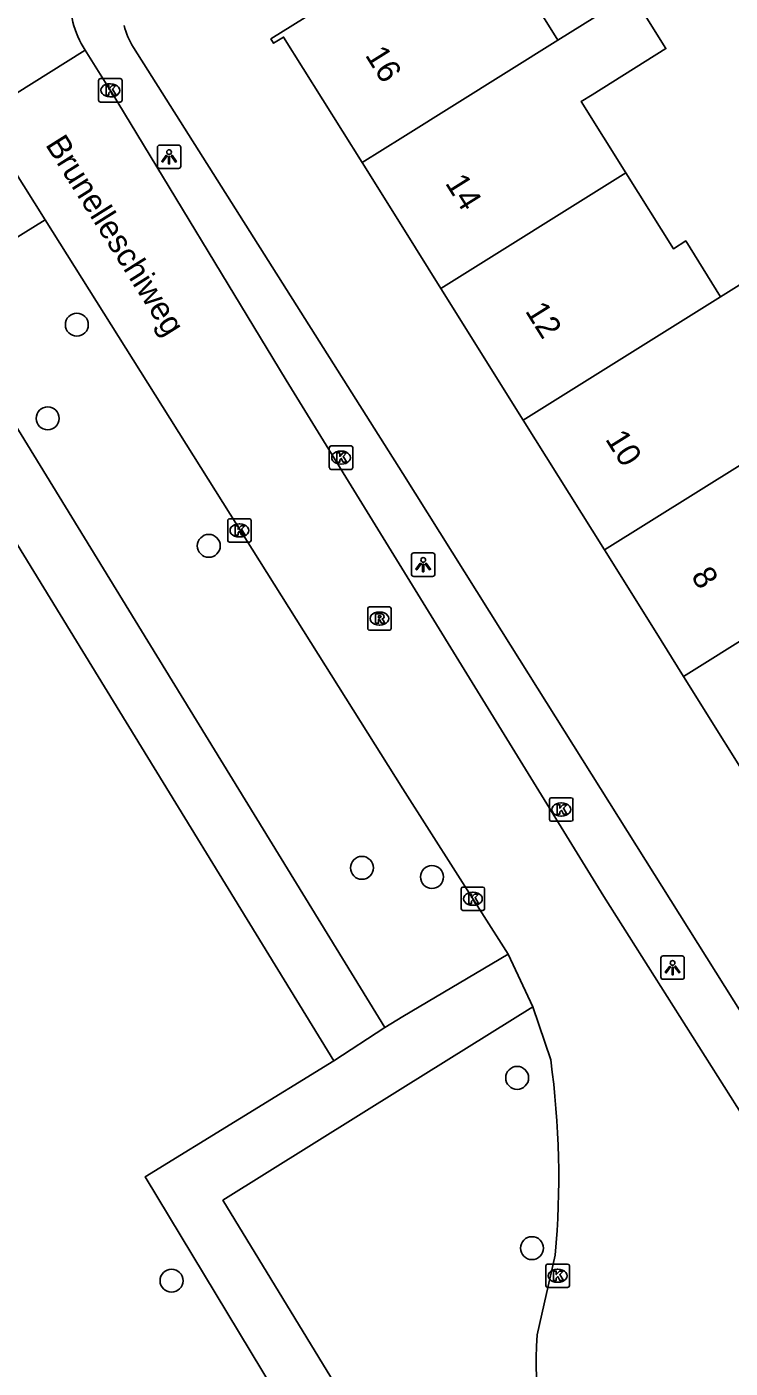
# Model space of a CAD drawing. Extents: x 159353 to 160616, y 385893 to 387321.
# Drawn here: x 159484 to 159514, y 386218.6 to 386275.8 of the extents above; entities that cross this region are included whole.
import ezdxf

# ---------------------------------------------------------------- set-up
doc = ezdxf.new("R2010")
doc.units = 0
for name, color, linetype in [('IMGEO_Boom', 7, 'Continuous'), ('IMGEO_Kolk', 7, 'Continuous'), ('IMGEO_Lichtpunt', 7, 'Continuous'), ('IMGEO_Openbare_ruimte_label', 7, 'Continuous'), ('IMGEO_Pand', 7, 'Continuous'), ('IMGEO_Pand_nummerreeks', 7, 'Continuous'), ('IMGEO_Rijbaan_lokaal_open', 7, 'Continuous'), ('IMGEO_Rioolput', 7, 'Continuous'), ('IMGEO_Voetpad_halfverhard', 7, 'Continuous'), ('IMGEO_Voetpad_open', 7, 'Continuous')]:
    doc.layers.add(name, color=color, linetype=linetype)

msp = doc.modelspace()

# ---------------------------------------------------------------- linework, layer by layer
at = {"layer": 'IMGEO_Boom'}
for centre in [(159486.107, 386263.057), (159484.865, 386259.062), (159491.733, 386253.625), (159498.261, 386239.891), (159501.248, 386239.503), (159504.88, 386230.932), (159505.511, 386223.67), (159490.145, 386222.281)]:
    msp.add_circle(centre, 0.489, dxfattribs=at)
at = {"layer": 'IMGEO_Kolk'}
for p, q in [((159487.034, 386272.629), (159487.034, 386273.481)), ((159487.109, 386273.555), (159487.961, 386273.555)), ((159488.035, 386273.481), (159488.035, 386272.629)), ((159487.522, 386273.335), (159487.547, 386273.335)), ((159487.961, 386272.555), (159487.109, 386272.555)), ((159487.545, 386272.775), (159487.52, 386272.775)), ((159496.872, 386256.962), (159496.872, 386257.814)), ((159496.947, 386257.888), (159497.799, 386257.888)), ((159497.36, 386257.668), (159497.385, 386257.668)), ((159497.873, 386257.814), (159497.873, 386256.962)), ((159497.799, 386256.888), (159496.947, 386256.888)), ((159497.383, 386257.108), (159497.358, 386257.108)), ((159492.538, 386253.857), (159492.538, 386254.709)), ((159492.613, 386254.783), (159493.465, 386254.783)), ((159493.539, 386254.709), (159493.539, 386253.857)), ((159493.026, 386254.563), (159493.051, 386254.563)), ((159493.465, 386253.783), (159492.613, 386253.783)), ((159493.049, 386254.003), (159493.024, 386254.003)), ((159506.26, 386241.955), (159506.26, 386242.807)), ((159506.335, 386242.881), (159507.187, 386242.881)), ((159506.748, 386242.661), (159506.773, 386242.661)), ((159507.261, 386242.807), (159507.261, 386241.955)), ((159506.771, 386242.101), (159506.746, 386242.101)), ((159507.187, 386241.881), (159506.335, 386241.881)), ((159502.493, 386238.147), (159502.493, 386238.999)), ((159502.568, 386239.073), (159503.42, 386239.073)), ((159502.981, 386238.853), (159503.006, 386238.853)), ((159503.494, 386238.999), (159503.494, 386238.147)), ((159503.42, 386238.073), (159502.568, 386238.073)), ((159503.004, 386238.293), (159502.979, 386238.293)), ((159506.105, 386222.067), (159506.105, 386222.919)), ((159506.18, 386222.993), (159507.032, 386222.993)), ((159506.593, 386222.773), (159506.618, 386222.773)), ((159507.106, 386222.919), (159507.106, 386222.067)), ((159507.032, 386221.993), (159506.18, 386221.993)), ((159506.616, 386222.213), (159506.591, 386222.213))]:
    msp.add_line(p, q, dxfattribs=at)
for points in [[(159487.034, 386272.629), (159487.034, 386273.481)], [(159487.109, 386273.555), (159487.961, 386273.555)], [(159488.035, 386273.481), (159488.035, 386272.629)], [(159487.355, 386273.255), (159487.478, 386273.255), (159487.478, 386273.104), (159487.608, 386273.255), (159487.772, 386273.255), (159487.626, 386273.104), (159487.779, 386272.855), (159487.627, 386272.855), (159487.542, 386273.019), (159487.478, 386272.952), (159487.478, 386272.855), (159487.355, 386272.855), (159487.355, 386273.255)], [(159487.961, 386272.555), (159487.109, 386272.555)], [(159496.872, 386256.962), (159496.872, 386257.814)], [(159496.947, 386257.888), (159497.799, 386257.888)], [(159497.193, 386257.588), (159497.316, 386257.588), (159497.316, 386257.437), (159497.446, 386257.588), (159497.61, 386257.588), (159497.464, 386257.437), (159497.617, 386257.188), (159497.465, 386257.188), (159497.38, 386257.352), (159497.316, 386257.285), (159497.316, 386257.188), (159497.193, 386257.188), (159497.193, 386257.588)], [(159497.873, 386257.814), (159497.873, 386256.962)], [(159497.799, 386256.888), (159496.947, 386256.888)], [(159492.538, 386253.857), (159492.538, 386254.709)], [(159492.613, 386254.783), (159493.465, 386254.783)], [(159493.539, 386254.709), (159493.539, 386253.857)], [(159492.859, 386254.483), (159492.982, 386254.483), (159492.982, 386254.332), (159493.112, 386254.483), (159493.276, 386254.483), (159493.13, 386254.332), (159493.283, 386254.083), (159493.131, 386254.083), (159493.046, 386254.247), (159492.982, 386254.18), (159492.982, 386254.083), (159492.859, 386254.083), (159492.859, 386254.483)], [(159493.465, 386253.783), (159492.613, 386253.783)], [(159506.26, 386241.955), (159506.26, 386242.807)], [(159506.335, 386242.881), (159507.187, 386242.881)], [(159506.581, 386242.581), (159506.704, 386242.581), (159506.704, 386242.43), (159506.834, 386242.581), (159506.998, 386242.581), (159506.852, 386242.43), (159507.005, 386242.181), (159506.853, 386242.181), (159506.768, 386242.345), (159506.704, 386242.278), (159506.704, 386242.181), (159506.581, 386242.181), (159506.581, 386242.581)], [(159507.261, 386242.807), (159507.261, 386241.955)], [(159507.187, 386241.881), (159506.335, 386241.881)], [(159502.493, 386238.147), (159502.493, 386238.999)], [(159502.568, 386239.073), (159503.42, 386239.073)], [(159502.814, 386238.773), (159502.937, 386238.773), (159502.937, 386238.622), (159503.067, 386238.773), (159503.231, 386238.773), (159503.085, 386238.622), (159503.238, 386238.373), (159503.086, 386238.373), (159503.001, 386238.537), (159502.937, 386238.47), (159502.937, 386238.373), (159502.814, 386238.373), (159502.814, 386238.773)], [(159503.494, 386238.999), (159503.494, 386238.147)], [(159503.42, 386238.073), (159502.568, 386238.073)], [(159506.105, 386222.067), (159506.105, 386222.919)], [(159506.18, 386222.993), (159507.032, 386222.993)], [(159506.426, 386222.693), (159506.549, 386222.693), (159506.549, 386222.542), (159506.679, 386222.693), (159506.843, 386222.693), (159506.697, 386222.542), (159506.85, 386222.293), (159506.698, 386222.293), (159506.613, 386222.457), (159506.549, 386222.39), (159506.549, 386222.293), (159506.426, 386222.293), (159506.426, 386222.693)], [(159507.106, 386222.919), (159507.106, 386222.067)], [(159507.032, 386221.993), (159506.18, 386221.993)]]:
    msp.add_lwpolyline(points, dxfattribs=at)
for centre, start, end in [((159487.111, 386273.479), 91.552, 178.448), ((159487.111, 386273.479), 91.552, 178.448), ((159487.959, 386273.479), 1.552, 88.448), ((159487.959, 386273.479), 1.552, 88.448), ((159487.111, 386272.631), 181.552, 268.448), ((159487.111, 386272.631), 181.552, 268.448), ((159487.959, 386272.631), 271.552, 358.448), ((159487.959, 386272.631), 271.552, 358.448), ((159496.949, 386257.812), 91.552, 178.448), ((159496.949, 386257.812), 91.552, 178.448), ((159497.797, 386257.812), 1.552, 88.448), ((159497.797, 386257.812), 1.552, 88.448), ((159496.949, 386256.964), 181.552, 268.448), ((159496.949, 386256.964), 181.552, 268.448), ((159497.797, 386256.964), 271.552, 358.448), ((159497.797, 386256.964), 271.552, 358.448), ((159492.615, 386254.707), 91.552, 178.448), ((159492.615, 386254.707), 91.552, 178.448), ((159493.463, 386254.707), 1.552, 88.448), ((159493.463, 386254.707), 1.552, 88.448), ((159492.615, 386253.859), 181.552, 268.448), ((159492.615, 386253.859), 181.552, 268.448), ((159493.463, 386253.859), 271.552, 358.448), ((159493.463, 386253.859), 271.552, 358.448), ((159506.337, 386242.805), 91.552, 178.448), ((159506.337, 386242.805), 91.552, 178.448), ((159507.185, 386242.805), 1.552, 88.448), ((159507.185, 386242.805), 1.552, 88.448), ((159506.337, 386241.957), 181.552, 268.448), ((159506.337, 386241.957), 181.552, 268.448), ((159507.185, 386241.957), 271.552, 358.448), ((159507.185, 386241.957), 271.552, 358.448), ((159502.57, 386238.997), 91.552, 178.448), ((159502.57, 386238.997), 91.552, 178.448), ((159503.418, 386238.997), 1.552, 88.448), ((159503.418, 386238.997), 1.552, 88.448), ((159502.57, 386238.149), 181.552, 268.448), ((159502.57, 386238.149), 181.552, 268.448), ((159503.418, 386238.149), 271.552, 358.448), ((159503.418, 386238.149), 271.552, 358.448), ((159506.182, 386222.917), 91.552, 178.448), ((159506.182, 386222.917), 91.552, 178.448), ((159507.03, 386222.917), 1.552, 88.448), ((159507.03, 386222.917), 1.552, 88.448), ((159506.182, 386222.069), 181.552, 268.448), ((159506.182, 386222.069), 181.552, 268.448), ((159507.03, 386222.069), 271.552, 358.448), ((159507.03, 386222.069), 271.552, 358.448)]:
    msp.add_arc(centre, 0.0765, start, end, dxfattribs=at)
for centre, major_axis, ratio, start_param, end_param in [((159487.521, 386273.055), (-0.387, 0.002), 0.722429, 4.712389, 7.853982), ((159487.546, 386273.055), (-0.39, 0.002), 0.717154, 1.570796, 4.712389), ((159497.359, 386257.388), (-0.387, 0.002), 0.722429, 4.712389, 7.853982), ((159497.384, 386257.388), (-0.39, 0.002), 0.717154, 1.570796, 4.712389), ((159493.025, 386254.283), (-0.387, 0.002), 0.722429, 4.712389, 7.853982), ((159493.05, 386254.283), (-0.39, 0.002), 0.717154, 1.570796, 4.712389), ((159506.747, 386242.381), (-0.387, 0.002), 0.722429, 4.712389, 7.853982), ((159506.772, 386242.381), (-0.39, 0.002), 0.717154, 1.570796, 4.712389), ((159502.98, 386238.573), (-0.387, 0.002), 0.722429, 4.712389, 7.853982), ((159503.005, 386238.573), (-0.39, 0.002), 0.717154, 1.570796, 4.712389), ((159506.592, 386222.493), (-0.387, 0.002), 0.722429, 4.712389, 7.853982), ((159506.617, 386222.493), (-0.39, 0.002), 0.717154, 1.570796, 4.712389)]:
    msp.add_ellipse(centre, major_axis=major_axis, ratio=ratio, start_param=start_param, end_param=end_param, dxfattribs=at)
at = {"layer": 'IMGEO_Lichtpunt'}
for p, q in [((159489.541, 386270.622), (159489.541, 386269.815)), ((159489.541, 386270.622), (159489.541, 386269.815)), ((159490.443, 386270.717), (159489.635, 386270.717)), ((159490.443, 386270.717), (159489.635, 386270.717)), ((159490.537, 386269.815), (159490.537, 386270.622)), ((159490.537, 386269.815), (159490.537, 386270.622)), ((159489.635, 386269.721), (159490.443, 386269.721)), ((159489.635, 386269.721), (159490.443, 386269.721)), ((159500.375, 386253.226), (159500.375, 386252.419)), ((159500.375, 386253.226), (159500.375, 386252.419)), ((159501.277, 386253.321), (159500.469, 386253.321)), ((159501.277, 386253.321), (159500.469, 386253.321)), ((159501.371, 386252.419), (159501.371, 386253.226)), ((159501.371, 386252.419), (159501.371, 386253.226)), ((159500.469, 386252.325), (159501.277, 386252.325)), ((159500.469, 386252.325), (159501.277, 386252.325)), ((159511.009, 386236.038), (159511.009, 386235.231)), ((159511.009, 386236.038), (159511.009, 386235.231)), ((159511.911, 386236.133), (159511.103, 386236.133)), ((159511.911, 386236.133), (159511.103, 386236.133)), ((159512.005, 386235.231), (159512.005, 386236.038)), ((159512.005, 386235.231), (159512.005, 386236.038)), ((159511.103, 386235.137), (159511.911, 386235.137)), ((159511.103, 386235.137), (159511.911, 386235.137))]:
    msp.add_line(p, q, dxfattribs=at)
for points in [[(159489.915, 386270.286), (159489.954, 386270.258), (159489.766, 386269.996), (159489.728, 386270.023), (159489.915, 386270.286)], [(159490.017, 386270.238), (159490.064, 386270.238), (159490.064, 386269.916), (159490.017, 386269.916), (159490.017, 386270.238)], [(159490.127, 386270.258), (159490.165, 386270.285), (159490.352, 386270.023), (159490.313, 386269.995), (159490.127, 386270.258)], [(159500.749, 386252.89), (159500.788, 386252.862), (159500.6, 386252.6), (159500.562, 386252.627), (159500.749, 386252.89)], [(159500.961, 386252.862), (159500.999, 386252.889), (159501.186, 386252.627), (159501.147, 386252.599), (159500.961, 386252.862)], [(159500.851, 386252.842), (159500.898, 386252.842), (159500.898, 386252.52), (159500.851, 386252.52), (159500.851, 386252.842)], [(159511.383, 386235.702), (159511.422, 386235.674), (159511.234, 386235.412), (159511.196, 386235.439), (159511.383, 386235.702)], [(159511.485, 386235.654), (159511.532, 386235.654), (159511.532, 386235.332), (159511.485, 386235.332), (159511.485, 386235.654)], [(159511.595, 386235.674), (159511.633, 386235.701), (159511.82, 386235.439), (159511.781, 386235.411), (159511.595, 386235.674)]]:
    msp.add_lwpolyline(points, dxfattribs=at)
for centre in [(159490.04, 386270.42), (159500.874, 386253.024), (159511.508, 386235.836)]:
    msp.add_circle(centre, 0.0994, dxfattribs=at)
for centre, start, end in [((159489.635, 386270.622), 90, 180), ((159489.635, 386270.622), 90, 180), ((159490.443, 386270.622), 0, 90), ((159490.443, 386270.622), 0, 90), ((159489.635, 386269.815), 180, 270), ((159489.635, 386269.815), 180, 270), ((159490.443, 386269.815), 270, 0), ((159490.443, 386269.815), 270, 360), ((159500.469, 386253.226), 90, 180), ((159500.469, 386253.226), 90, 180), ((159501.277, 386253.226), 0, 90), ((159501.277, 386253.226), 0, 90), ((159500.469, 386252.419), 180, 270), ((159500.469, 386252.419), 180, 270), ((159501.277, 386252.419), 270, 0), ((159501.277, 386252.419), 270, 360), ((159511.103, 386236.038), 90, 180), ((159511.103, 386236.038), 90, 180), ((159511.911, 386236.038), 0, 90), ((159511.911, 386236.038), 0, 90), ((159511.103, 386235.231), 180, 270), ((159511.103, 386235.231), 180, 270), ((159511.911, 386235.231), 270, 0), ((159511.911, 386235.231), 270, 360)]:
    msp.add_arc(centre, 0.0946, start, end, dxfattribs=at)
at = {"layer": 'IMGEO_Pand'}
for points in [[(159506.618, 386275.195), (159505.173, 386277.505), (159504.533, 386277.105), (159502.653, 386280.1), (159502.508, 386280.331), (159500, 386278.763), (159494.381, 386275.25), (159494.498, 386275.062), (159494.921, 386275.327), (159498.268, 386269.974)], [(159509.519, 386269.533), (159507.614, 386272.58), (159508.074, 386272.868), (159511.225, 386274.838), (159509.77, 386277.166), (159506.618, 386275.195)], [(159506.618, 386275.195), (159500, 386271.057), (159498.268, 386269.974)], [(159498.268, 386269.974), (159500, 386267.205), (159501.629, 386264.6)], [(159501.629, 386264.6), (159509.519, 386269.533)], [(159513.555, 386264.25), (159512.068, 386266.629), (159511.541, 386266.3), (159509.519, 386269.533)], [(159516.506, 386258.396), (159521.741, 386261.67), (159518.28, 386267.205), (159513.555, 386264.25)], [(159501.629, 386264.6), (159505.138, 386258.987)], [(159505.138, 386258.987), (159513.555, 386264.25)], [(159505.138, 386258.987), (159508.599, 386253.452)], [(159516.506, 386258.396), (159508.599, 386253.452)], [(159508.599, 386253.452), (159510.758, 386250), (159511.972, 386248.058)], [(159520.388, 386253.319), (159515.079, 386250), (159511.972, 386248.058)], [(159511.972, 386248.058), (159515.51, 386242.4)]]:
    msp.add_lwpolyline(points, dxfattribs=at)
at = {"layer": 'IMGEO_Rijbaan_lokaal_open'}
for points in [[(159481.984, 386271.97), (159486.459, 386274.767)], [(159486.459, 386274.767), (159486.817, 386274.196), (159487.535, 386273.055), (159487.564, 386273.007), (159495.033, 386260.699), (159508.58, 386238.669), (159514.793, 386228.858)], [(159483.398, 386269.708), (159484.758, 386267.532)], [(159504.504, 386236.209), (159500, 386243.265), (159495.77, 386250), (159484.758, 386267.532)], [(159505.546, 386233.961), (159504.504, 386236.209)], [(159505.546, 386233.961), (159506.313, 386231.699)], [(159506.503, 386223.375), (159505.734, 386219.974)]]:
    msp.add_lwpolyline(points, dxfattribs=at)
for centre, radius, start, end in [((159490.11, 386277.059), 4.311, 177.2637, 212.1218), ((159469.563, 386226.696), 37.089, 354.8629, 7.7523), ((159517.645, 386218.896), 11.96, 174.8306, 211.6756)]:
    msp.add_arc(centre, radius, start, end, dxfattribs=at)
at = {"layer": 'IMGEO_Rioolput'}
for p, q in [((159498.508, 386250.097), (159498.508, 386250.949)), ((159498.583, 386251.023), (159499.435, 386251.023)), ((159498.996, 386250.803), (159499.021, 386250.803)), ((159499.509, 386250.949), (159499.509, 386250.097)), ((159499.435, 386250.023), (159498.583, 386250.023)), ((159499.019, 386250.243), (159498.994, 386250.243))]:
    msp.add_line(p, q, dxfattribs=at)
for points in [[(159498.508, 386250.097), (159498.508, 386250.949)], [(159498.583, 386251.023), (159499.435, 386251.023)], [(159499.097, 386250.721), (159498.845, 386250.723), (159498.845, 386250.323)], [(159499.023, 386250.642), (159498.969, 386250.642), (159498.969, 386250.561)], [(159499.509, 386250.949), (159499.509, 386250.097)], [(159499.435, 386250.023), (159498.583, 386250.023)], [(159498.845, 386250.323), (159498.969, 386250.323), (159498.969, 386250.485), (159498.98, 386250.485)], [(159498.969, 386250.561), (159499.021, 386250.561)], [(159499.027, 386250.456), (159499.098, 386250.323), (159499.238, 386250.323), (159499.173, 386250.449)]]:
    msp.add_lwpolyline(points, dxfattribs=at)
for centre, radius, start, end in [((159498.585, 386250.947), 0.0765, 91.552, 178.448), ((159498.585, 386250.947), 0.0765, 91.552, 178.448), ((159499.029, 386250.546), 0.0964, 77.0061, 93.1865), ((159499.043, 386250.603), 0.0378, 276.6634, 79.6772), ((159499.096, 386250.611), 0.109, 350.3612, 89.416), ((159499.094, 386250.611), 0.112, 277.5842, 350.9817), ((159499.433, 386250.947), 0.0765, 1.552, 88.448), ((159499.433, 386250.947), 0.0765, 1.552, 88.448), ((159498.585, 386250.099), 0.0765, 181.552, 268.448), ((159498.585, 386250.099), 0.0765, 181.552, 268.448), ((159498.979, 386250.432), 0.0533, 26.0293, 88.6989), ((159499.005, 386250.75), 0.19, 274.7715, 282.9687), ((159499.078, 386250.396), 0.108, 29.5134, 73.7905), ((159499.433, 386250.099), 0.0765, 271.552, 358.448), ((159499.433, 386250.099), 0.0765, 271.552, 358.448)]:
    msp.add_arc(centre, radius, start, end, dxfattribs=at)
for centre, major_axis, ratio, start_param, end_param in [((159498.995, 386250.523), (-0.387, 0.002), 0.722429, 4.712389, 7.853982), ((159499.02, 386250.523), (-0.39, 0.002), 0.717154, 1.570796, 4.712389)]:
    msp.add_ellipse(centre, major_axis=major_axis, ratio=ratio, start_param=start_param, end_param=end_param, dxfattribs=at)
at = {"layer": 'IMGEO_Voetpad_halfverhard'}
for points in [[(159497.07, 386231.661), (159485.829, 386250), (159476.359, 386265.448), (159416.46, 386363.166)], [(159484.758, 386267.532), (159479.935, 386264.546), (159488.86, 386250), (159499.237, 386233.087)], [(159504.504, 386236.209), (159500, 386233.547), (159499.237, 386233.087)], [(159511.141, 386206.664), (159505.958, 386203.39), (159500, 386213.135), (159492.338, 386225.714), (159500, 386230.51), (159505.546, 386233.961)], [(159499.237, 386233.087), (159497.07, 386231.661)], [(159497.07, 386231.661), (159489.026, 386226.714), (159500, 386208.498), (159528.806, 386160.626), (159537.188, 386146.961), (159537.348, 386146.745)]]:
    msp.add_lwpolyline(points, dxfattribs=at)
at = {"layer": 'IMGEO_Voetpad_open'}
msp.add_lwpolyline([(159517.576, 386228.722), (159504.212, 386250), (159500, 386256.706), (159488.521, 386274.881)], dxfattribs=at)
msp.add_arc((159491.329, 386276.639), 3.313, 194.2657, 212.0581, dxfattribs=at)

# ---------------------------------------------------------------- texts
at = {"layer": 'IMGEO_Openbare_ruimte_label'}
msp.add_text('Brunelleschiweg', height=1, rotation=302.1329, dxfattribs=at).set_placement((159484.742, 386270.741))
at = {"layer": 'IMGEO_Pand_nummerreeks'}
for s, rotation, p in [('16', 302.0167, (159498.374, 386274.558)), ('14', 302.0173, (159501.787, 386269.1)), ('12', 302.0173, (159505.199, 386263.644)), ('10', 302.0167, (159508.615, 386258.181)), ('8', 302.0167, (159512.271, 386252.333))]:
    msp.add_text(s, height=1, rotation=rotation, dxfattribs=at).set_placement(p)

doc.saveas('drawing.dxf')
